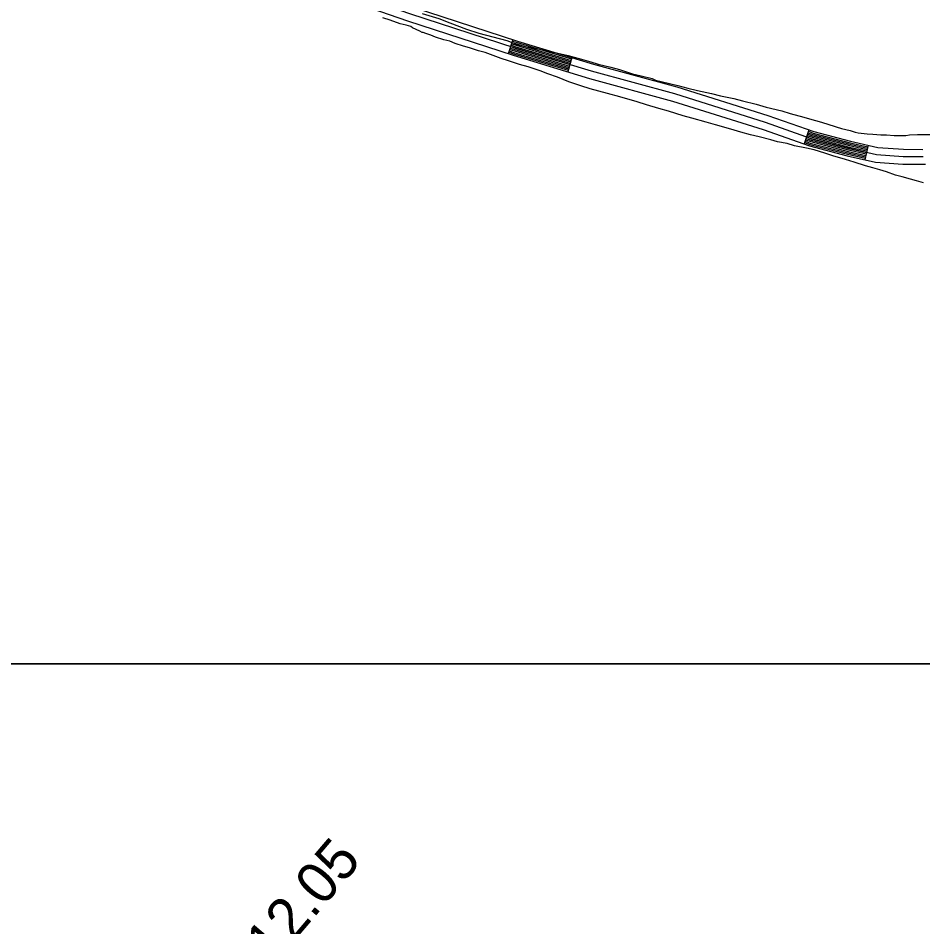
# Model space of a CAD drawing. Extents: x 3180038 to 3217926, y 922069 to 947485.
# Drawn here: x 3203258 to 3205085, y 942842 to 944677 of the extents above; entities that cross this region are included whole.
import ezdxf

# ---------------------------------------------------------------- set-up
doc = ezdxf.new("R2010")
doc.units = 0
for name, color, linetype in [('V-RIVR-RANG-IDEN', 7, 'Continuous'), ('V-ROAD-CNTR', 7, 'Continuous'), ('V-SITE-VEGE', 7, 'Continuous')]:
    doc.layers.add(name, color=color, linetype=linetype)

msp = doc.modelspace()

# ---------------------------------------------------------------- linework, layer by layer
at = {"layer": 'V-ROAD-CNTR'}
for p, q in [((3204257.3, 944633.4), (3204248, 944604.9)), ((3204376.6, 944597.1), (3204367.9, 944568.4)), ((3204855.3, 944450.9), (3204845.4, 944422.6)), ((3204974.6, 944420.1), (3204968, 944390.8))]:
    msp.add_line(p, q, dxfattribs=at)
for points in [[(3205086.2, 944396.6), (3205045.4, 944396.9), (3204992, 944400.8), (3204935.9, 944413.4), (3204860.6, 944433.1), (3204767.6, 944465.8), (3204584.1, 944523.7), (3204416.2, 944569.5), (3204262.1, 944616.1), (3204049.1, 944685.5), (3203694.6, 944808.8), (3203318, 944949.4), (3203026.5, 945050.4)], [(3203119.3, 945002.4), (3203312.9, 944935.3), (3203689.5, 944794.7), (3204044.3, 944671.3), (3204257.6, 944601.8), (3204412, 944555.1), (3204579.9, 944509.3), (3204762.9, 944451.5), (3204856.2, 944418.8), (3204932.3, 944398.8), (3204989.8, 944385.9), (3205044.8, 944381.9), (3205086.9, 944381.6), (3205090.5, 944381.9)], [(3203539, 944882.9), (3203699.6, 944822.9), (3204053.9, 944699.7), (3204266.6, 944630.4), (3204420.3, 944583.9), (3204588.4, 944538.1), (3204772.4, 944480), (3204865, 944447.5), (3204939.4, 944428), (3204994.2, 944415.6), (3205046, 944411.9), (3205085.6, 944411.6)], [(3204254.6, 944624.8), (3204263.9, 944621.8), (3204374, 944588.5)], [(3204255.5, 944627.7), (3204264.8, 944624.7), (3204374.9, 944591.4)], [(3204256.4, 944630.5), (3204265.7, 944627.5), (3204375.8, 944594.2)], [(3204249, 944607.7), (3204258.5, 944604.6), (3204368.8, 944571.3)], [(3204249.9, 944610.6), (3204259.4, 944607.5), (3204369.7, 944574.1)], [(3204250.8, 944613.4), (3204260.3, 944610.4), (3204370.5, 944577)], [(3204251.8, 944616.3), (3204261.2, 944613.2), (3204371.4, 944579.9)], [(3204252.7, 944619.1), (3204262.1, 944616.1), (3204372.3, 944582.8)], [(3204253.6, 944622), (3204263, 944618.9), (3204373.2, 944585.6)], [(3204851.3, 944439.6), (3204861.5, 944436), (3204936.6, 944416.3), (3204971.9, 944408.4)], [(3204852.3, 944442.4), (3204862.4, 944438.9), (3204937.3, 944419.2), (3204972.6, 944411.3)], [(3204853.3, 944445.2), (3204863.2, 944441.8), (3204938, 944422.2), (3204973.3, 944414.2)], [(3204854.3, 944448.1), (3204864.1, 944444.6), (3204938.7, 944425.1), (3204973.9, 944417.1)], [(3204846.3, 944425.4), (3204857.1, 944421.7), (3204933, 944401.7), (3204968.6, 944393.7)], [(3204847.3, 944428.3), (3204858, 944424.5), (3204933.7, 944404.7), (3204969.3, 944396.7)], [(3204848.3, 944431.1), (3204858.9, 944427.4), (3204934.5, 944407.6), (3204970, 944399.6)], [(3204849.3, 944433.9), (3204859.7, 944430.3), (3204935.2, 944410.5), (3204970.6, 944402.5)], [(3204850.3, 944436.8), (3204860.6, 944433.1), (3204935.9, 944413.4), (3204971.3, 944405.4)]]:
    msp.add_lwpolyline(points, dxfattribs=at)
at = {"layer": 'V-SITE-VEGE'}
for p, q in [((3204074.3, 944686.2), (3204107.5, 944675.9)), ((3204107.5, 944675.9), (3204129.9, 944667.1)), ((3204129.9, 944667.1), (3204163.8, 944654.7)), ((3204163.8, 944654.7), (3204188.4, 944646.6)), ((3204188.4, 944646.6), (3204244.7, 944631.8)), ((3204244.7, 944631.8), (3204262.8, 944624.5)), ((3204262.8, 944624.5), (3204282.3, 944619.3)), ((3204282.3, 944619.3), (3204314.1, 944613.4)), ((3204314.1, 944613.4), (3204335.8, 944608.9)), ((3204335.8, 944608.9), (3204369, 944601.5)), ((3204369, 944601.5), (3204388.5, 944595.6)), ((3204388.5, 944595.6), (3204414.5, 944588.3)), ((3204414.5, 944588.3), (3204429.7, 944583.9)), ((3204429.7, 944583.9), (3204455, 944577.9)), ((3204455, 944577.9), (3204472.3, 944572.8)), ((3204472.3, 944572.8), (3204499, 944564)), ((3204499, 944564), (3204516.4, 944560.3)), ((3204516.4, 944560.3), (3204538.8, 944555.1)), ((3204538.8, 944555.1), (3204545.3, 944551.4)), ((3204545.3, 944551.4), (3204573.4, 944544.8)), ((3204573.4, 944544.8), (3204590.1, 944540.4)), ((3204590.1, 944540.4), (3204610.3, 944535.2)), ((3204610.3, 944535.2), (3204629.8, 944530.8)), ((3204629.8, 944530.8), (3204658.7, 944524.8)), ((3204658.7, 944524.8), (3204676.8, 944519.7)), ((3204676.8, 944519.7), (3204703.5, 944514.5)), ((3204703.5, 944514.5), (3204720.8, 944510)), ((3204720.8, 944510), (3204748.3, 944502.7)), ((3204748.3, 944502.7), (3204768.5, 944496.8)), ((3204768.5, 944496.8), (3204800.3, 944489.4)), ((3204800.3, 944489.4), (3204817.6, 944484.2)), ((3204817.6, 944484.2), (3204845.1, 944476.9)), ((3204845.1, 944476.9), (3204861, 944471.7)), ((3204861, 944471.7), (3204876.1, 944468)), ((3204876.1, 944468), (3204891.3, 944462.9)), ((3204891.3, 944462.9), (3204910.1, 944457)), ((3204910.1, 944457), (3204920.9, 944454)), ((3204920.9, 944454), (3204938.3, 944449.6)), ((3204938.3, 944449.6), (3204948.4, 944446.7)), ((3204948.4, 944446.7), (3204954.9, 944445.2)), ((3204954.9, 944445.2), (3204973, 944442.9)), ((3204973, 944442.9), (3204984.5, 944442.1)), ((3204984.5, 944442.1), (3205000.4, 944441.3)), ((3205000.4, 944441.3), (3205012, 944441.3)), ((3205012, 944441.3), (3205027.2, 944439.8)), ((3205027.2, 944439.8), (3205051.1, 944439.6)), ((3205051.1, 944439.6), (3205058.3, 944441)), ((3205058.3, 944441), (3205074.2, 944441.7)), ((3205074.2, 944441.7), (3205103.9, 944441.5))]:
    msp.add_line(p, q, dxfattribs=at)
for points in [[(3205086.7, 944344), (3205072.3, 944348.4), (3205060.7, 944351.3), (3205043.4, 944356.5), (3205030.4, 944359.4), (3205011.6, 944366), (3204998.6, 944370.5), (3204984.2, 944374.1), (3204969.7, 944378.6), (3204946.6, 944385.9), (3204929.3, 944391.1), (3204903.3, 944398.4), (3204887.4, 944404.3), (3204865.7, 944410.9), (3204850.6, 944413.9), (3204826, 944419.1), (3204811.5, 944423.5), (3204792, 944427.2), (3204778.3, 944430.9), (3204754.5, 944436.8), (3204737.1, 944441.2), (3204717.6, 944446.4), (3204697.4, 944452.3), (3204666.3, 944461.1), (3204647.6, 944466.3), (3204618.7, 944474.4), (3204601.3, 944479.5), (3204571.7, 944489.1), (3204552.2, 944494.3), (3204526.9, 944501.6), (3204508.1, 944507.5), (3204473.5, 944517.8), (3204448.2, 944524.4), (3204413.5, 944534), (3204394.7, 944539.9), (3204370.2, 944548), (3204347.1, 944557.5), (3204327.6, 944564.1), (3204312.4, 944570), (3204287.9, 944578.1), (3204270.5, 944583.2), (3204248.2, 944590.6), (3204233.7, 944595), (3204201.2, 944607.5), (3204187.5, 944610.4), (3204169.4, 944617), (3204157.2, 944620), (3204140.5, 944625.8), (3204129.7, 944630.2), (3204117.4, 944633.2), (3204100.8, 944638.3), (3204091.4, 944642), (3204081.3, 944645.7), (3204076.3, 944647.9), (3204074.1, 944647.9), (3204069.1, 944650.1), (3204054.6, 944657.4), (3204051, 944659.6), (3204041.6, 944662.5), (3204029.3, 944665.5), (3204009.1, 944672.8), (3203994.7, 944677.2)], [(3202793.2, 943419.6), (3202800.4, 943400), (3202805.4, 943389.9), (3202814.7, 943375.4), (3202815.9, 943372.6), (3205947.1, 943372.6)], [(3205947.1, 943372.6), (3202815.9, 943372.6)]]:
    msp.add_lwpolyline(points, dxfattribs=at)

# ---------------------------------------------------------------- texts
at = {"layer": 'V-RIVR-RANG-IDEN'}
msp.add_text('R-312.05', height=83, rotation=49.5137, dxfattribs=at).set_placement((3203657.2, 942627.1))

doc.saveas('drawing.dxf')
